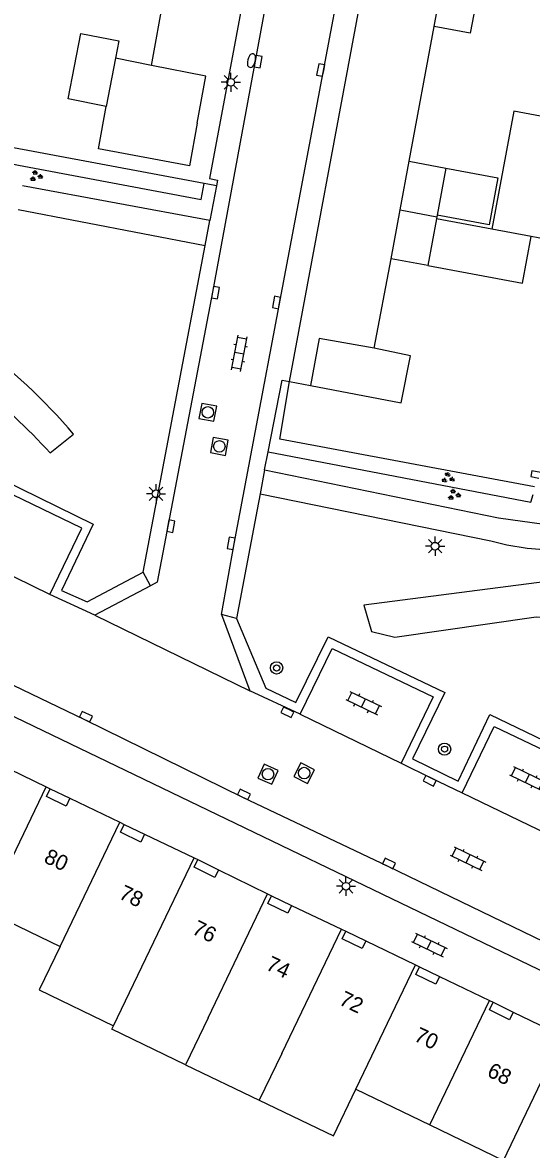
# Model space of a CAD drawing. Extents: x 124000 to 128010, y 398999 to 403000.
# Drawn here: x 126747.5 to 126780.7, y 399359.3 to 399432.8 of the extents above; entities that cross this region are included whole.
import ezdxf

# ---------------------------------------------------------------- set-up
doc = ezdxf.new("R2010")
doc.units = 0
for name, color, linetype in [('gg-afsc-hekwerk', 7, 'Continuous'), ('gg-afsc-muur', 7, 'Continuous'), ('gg-anno-huisnummerreeks BGT', 7, 'Continuous'), ('gg-bbg-bijgebouw', 7, 'Continuous'), ('gg-bbg-gedigitaliseerde bebouwing', 7, 'Continuous'), ('gg-bbg-hoofdgebouw', 7, 'Continuous'), ('gg-bbg-luifel en loopbrug', 7, 'Continuous'), ('gg-bbg-onder overbouw', 7, 'Continuous'), ('gg-bbg-pand overbouw', 7, 'Continuous'), ('gg-bbg-tussenscheiding', 7, 'Continuous'), ('gg-knt-verharding', 7, 'Continuous'), ('gg-knt-verharding nz', 7, 'Continuous'), ('gt-grn-groengrens', 7, 'Continuous'), ('gt-grn-vlakafsluiter', 7, 'Continuous'), ('gt-grn-weggrens', 7, 'Continuous'), ('gt-symb-boom', 7, 'Continuous'), ('gt-symb-brandkraan', 7, 'Continuous'), ('gt-symb-groenvak', 7, 'Continuous'), ('gt-symb-klinker verharding', 7, 'Continuous'), ('gt-symb-kolk', 7, 'Continuous'), ('gt-symb-lichtmast', 7, 'Continuous'), ('gt-symb-rioolschacht', 7, 'Continuous')]:
    doc.layers.add(name, color=color, linetype=linetype)

# ---------------------------------------------------------------- blocks, each defined once
blk = doc.blocks.new('gt0-KOLK')
at = {"layer": 'gt-symb-kolk'}
blk.add_lwpolyline([(0, 0), (0.375, 0), (0.375, 0.4), (-0.375, 0.4), (-0.375, 0), (0, 0)], dxfattribs=at)
blk = doc.blocks.new('gt0-GRVAK')
at = {"layer": 'gt-symb-groenvak'}
for p, q in [((-0.11, 0.189), (-0.228, 0.24)), ((-0.182, 0.153), (0.088, 0.153)), ((-0.091, 0.211), (-0.156, 0.322)), ((-0.047, 0.214), (-0.047, 0.393)), ((-0.004, 0.211), (0.061, 0.322)), ((0.015, 0.189), (0.133, 0.24)), ((0.262, -0.052), (0.197, 0.059)), ((0.305, -0.049), (0.305, 0.13)), ((0.349, -0.052), (0.414, 0.059)), ((-0.245, -0.228), (-0.363, -0.177)), ((-0.318, -0.264), (-0.047, -0.264)), ((-0.226, -0.206), (-0.291, -0.095)), ((-0.183, -0.203), (-0.183, -0.024)), ((-0.139, -0.206), (-0.074, -0.095)), ((-0.12, -0.228), (-0.002, -0.177)), ((0.243, -0.074), (0.125, -0.023)), ((0.17, -0.11), (0.441, -0.11)), ((0.368, -0.074), (0.486, -0.023))]:
    blk.add_line(p, q, dxfattribs=at)
blk = doc.blocks.new('gt0-LMAST')
at = {"layer": 'gt-symb-lichtmast'}
for p, q in [((-0.182, 0.173), (-0.447, 0.438)), ((-0.005, 0.246), (-0.005, 0.621)), ((0.172, 0.173), (0.437, 0.438)), ((-0.255, -0.004), (-0.63, -0.004)), ((-0.182, -0.181), (-0.447, -0.446)), ((-0.005, -0.254), (-0.005, -0.629)), ((0.437, -0.446), (0.172, -0.181)), ((0.245, -0.004), (0.62, -0.004))]:
    blk.add_line(p, q, dxfattribs=at)
blk.add_circle((-0.005, -0.004), 0.25, dxfattribs=at)
blk = doc.blocks.new('gt0-BR')
at = {"layer": 'gt-symb-brandkraan'}
for centre, radius, start, end in [((-0.244, 0), 0.206, 107.56694, 252.43307), ((0.599, -2.664), 3, 106.89205, 107.56694), ((0, -0.691), 0.938, 73.10799, 106.89205), ((-0.599, -2.664), 3, 72.43309, 73.10799), ((0.244, 0), 0.206, 287.56695, 72.43309), ((0.599, 2.664), 3, 252.43307, 253.10797), ((0, 0.691), 0.938, 253.10797, 286.89206), ((-0.599, 2.664), 3, 286.89206, 287.56695)]:
    blk.add_arc(centre, radius, start, end, dxfattribs=at)
blk = doc.blocks.new('gt0-RS')
at = {"layer": 'gt-symb-rioolschacht'}
blk.add_lwpolyline([(-0.5, -0.5), (0.5, -0.5), (0.5, 0.5), (-0.5, 0.5)], close=True, dxfattribs=at)
blk.add_circle((0, 0), 0.375, dxfattribs=at)
blk = doc.blocks.new('gt0-KL1')
at = {"layer": 'gt-symb-klinker verharding'}
for p, q in [((-1.15, 0.3), (1.15, 0.3)), ((-1, -0.3), (-1, 0.3)), ((-0.5, 0.3), (-0.5, 0.45)), ((0, -0.3), (0, 0.3)), ((0.5, 0.3), (0.5, 0.45)), ((1, -0.3), (1, 0.3)), ((-1.15, -0.3), (1.15, -0.3)), ((-0.5, -0.45), (-0.5, -0.3)), ((0.5, -0.45), (0.5, -0.3))]:
    blk.add_line(p, q, dxfattribs=at)
blk = doc.blocks.new('gt0-BOOM')
at = {"layer": 'gt-symb-boom'}
for radius in [0.4, 0.2]:
    blk.add_circle((0, 0), radius, dxfattribs=at)

msp = doc.modelspace()

# ---------------------------------------------------------------- linework, layer by layer
at = {"layer": 'gg-afsc-hekwerk'}
for p, q in [((126759.296, 399422.265), (126743.3, 399425.243)), ((126759.537, 399422.22), (126759.296, 399422.265)), ((126764.251, 399405.594), (126764.869, 399409.342)), ((126764.869, 399409.342), (126766.234, 399409.083)), ((126780.861, 399402.485), (126764.251, 399405.594))]:
    msp.add_line(p, q, dxfattribs=at)
at = {"layer": 'gg-afsc-muur'}
for p, q in [((126755.863, 399429.967), (126756.932, 399435.776)), ((126772.682, 399423.715), (126774.315, 399432.503)), ((126770.403, 399411.531), (126771.5, 399417.353))]:
    msp.add_line(p, q, dxfattribs=at)
at = {"layer": 'gg-bbg-bijgebouw'}
for p, q in [((126774.315, 399432.503), (126774.907, 399435.689)), ((126753.516, 399430.431), (126752.904, 399427.292)), ((126755.863, 399429.967), (126753.516, 399430.431)), ((126772.092, 399420.538), (126772.682, 399423.715)), ((126772.682, 399423.715), (126775.083, 399423.268)), ((126775.083, 399423.268), (126774.512, 399420.193)), ((126771.5, 399417.353), (126772.092, 399420.538)), ((126774.467, 399419.949), (126773.901, 399416.907)), ((126774.493, 399420.092), (126774.467, 399419.949)), ((126774.512, 399420.193), (126774.493, 399420.092)), ((126773.901, 399416.907), (126771.5, 399417.353))]:
    msp.add_line(p, q, dxfattribs=at)
for points in [[(126777.264, 399435.25), (126776.672, 399432.065), (126774.315, 399432.503)], [(126758.845, 399426.199), (126759.421, 399429.26), (126755.863, 399429.967)], [(126758.845, 399426.199), (126758.347, 399423.416), (126752.403, 399424.528), (126752.904, 399427.292)], [(126770.403, 399411.531), (126766.81, 399412.162), (126766.234, 399409.083)], [(126766.234, 399409.083), (126772.169, 399407.965), (126772.77, 399411.02), (126770.403, 399411.531)]]:
    msp.add_lwpolyline(points, dxfattribs=at)
at = {"layer": 'gg-bbg-gedigitaliseerde bebouwing'}
for p, q in [((126745.104, 399374.822), (126749.914, 399372.501)), ((126758.082, 399364.79), (126762.903, 399362.478)), ((126769.197, 399363.2), (126774.034, 399360.867)), ((126774.034, 399360.867), (126778.844, 399358.547))]:
    msp.add_line(p, q, dxfattribs=at)
for points in [[(126749.914, 399372.501), (126748.537, 399369.675), (126753.381, 399367.314)], [(126758.082, 399364.79), (126753.276, 399367.095), (126753.381, 399367.314)], [(126762.903, 399362.478), (126767.738, 399360.159), (126769.197, 399363.2)]]:
    msp.add_lwpolyline(points, dxfattribs=at)
at = {"layer": 'gg-bbg-hoofdgebouw'}
for p, q in [((126745.737, 399384.484), (126748.986, 399382.916)), ((126748.986, 399382.916), (126749.253, 399382.787)), ((126750.546, 399382.163), (126753.797, 399380.6)), ((126753.797, 399380.6), (126754.09, 399380.459)), ((126755.399, 399379.815), (126758.642, 399378.284)), ((126758.642, 399378.284), (126758.889, 399378.167)), ((126760.235, 399377.497), (126763.438, 399375.938)), ((126763.438, 399375.938), (126763.707, 399375.807)), ((126765, 399375.18), (126768.264, 399373.627)), ((126768.264, 399373.627), (126768.539, 399373.496)), ((126769.859, 399372.86), (126773.084, 399371.305)), ((126773.084, 399371.305), (126773.363, 399371.171)), ((126774.661, 399370.539), (126777.915, 399368.983)), ((126777.915, 399368.983), (126778.17, 399368.861)), ((126779.462, 399368.217), (126782.707, 399366.649))]:
    msp.add_line(p, q, dxfattribs=at)
msp.add_lwpolyline([(126782.019, 399410.798), (126781.985, 399410.597), (126782.599, 399410.494), (126781.275, 399403.414), (126780.685, 399403.525), (126780.613, 399403.142), (126781.149, 399403.043)], dxfattribs=at)
at = {"layer": 'gg-bbg-luifel en loopbrug'}
for p, q in [((126778.082, 399419.277), (126774.467, 399419.949)), ((126780.641, 399418.802), (126778.082, 399419.277)), ((126781.549, 399418.633), (126780.641, 399418.802))]:
    msp.add_line(p, q, dxfattribs=at)
for points in [[(126752.904, 399427.292), (126750.425, 399427.775), (126751.259, 399432.055), (126753.738, 399431.571), (126753.516, 399430.431)], [(126782.989, 399426.328), (126779.513, 399426.974), (126778.082, 399419.277)], [(126775.083, 399423.268), (126778.469, 399422.634), (126777.894, 399419.56), (126774.512, 399420.193)], [(126773.901, 399416.907), (126780.076, 399415.759), (126780.641, 399418.802)]]:
    msp.add_lwpolyline(points, dxfattribs=at)
at = {"layer": 'gg-bbg-onder overbouw'}
for points in [[(126750.546, 399382.163), (126750.303, 399381.658), (126749.005, 399382.274), (126749.253, 399382.787)], [(126755.399, 399379.815), (126755.16, 399379.309), (126753.847, 399379.954), (126754.09, 399380.459)], [(126760.235, 399377.497), (126759.99, 399376.993), (126758.65, 399377.661), (126758.889, 399378.167)], [(126765, 399375.18), (126764.759, 399374.674), (126763.462, 399375.303), (126763.707, 399375.807)], [(126769.859, 399372.86), (126769.616, 399372.356), (126768.298, 399372.99), (126768.539, 399373.496)], [(126774.661, 399370.539), (126774.419, 399370.034), (126773.124, 399370.676), (126773.363, 399371.171)], [(126779.462, 399368.217), (126779.218, 399367.713), (126777.928, 399368.356), (126778.17, 399368.861)]]:
    msp.add_lwpolyline(points, dxfattribs=at)
at = {"layer": 'gg-bbg-pand overbouw'}
for p, q in [((126749.253, 399382.787), (126750.546, 399382.163)), ((126754.09, 399380.459), (126755.399, 399379.815)), ((126758.889, 399378.167), (126760.235, 399377.497)), ((126763.707, 399375.807), (126765, 399375.18)), ((126768.539, 399373.496), (126769.859, 399372.86)), ((126773.363, 399371.171), (126774.661, 399370.539)), ((126778.17, 399368.861), (126779.462, 399368.217))]:
    msp.add_line(p, q, dxfattribs=at)
at = {"layer": 'gg-bbg-tussenscheiding'}
for p, q in [((126772.092, 399420.538), (126774.493, 399420.092)), ((126745.104, 399374.822), (126748.986, 399382.916)), ((126749.914, 399372.501), (126753.797, 399380.6)), ((126753.381, 399367.314), (126758.642, 399378.284)), ((126759.56, 399367.849), (126763.438, 399375.938)), ((126764.379, 399365.524), (126768.264, 399373.627)), ((126769.197, 399363.2), (126773.084, 399371.305)), ((126774.034, 399360.867), (126777.915, 399368.983)), ((126759.56, 399367.849), (126758.082, 399364.79)), ((126778.844, 399358.547), (126782.707, 399366.649)), ((126764.379, 399365.524), (126762.903, 399362.478))]:
    msp.add_line(p, q, dxfattribs=at)
at = {"layer": 'gg-knt-verharding'}
for p, q in [((126764.869, 399409.342), (126772.196, 399448.649)), ((126759.676, 399419.841), (126747.45, 399422.1)), ((126760.109, 399422.115), (126759.676, 399419.841)), ((126760.178, 399422.478), (126760.109, 399422.115)), ((126747.162, 399420.564), (126759.366, 399418.211)), ((126759.366, 399418.211), (126759.676, 399419.841)), ((126755.313, 399396.923), (126759.366, 399418.211)), ((126763.244, 399403.591), (126763.476, 399404.764)), ((126763.244, 399403.591), (126762.957, 399402.012)), ((126762.957, 399402.012), (126762.772, 399400.995)), ((126762.957, 399402.012), (126778.011, 399398.964)), ((126762.772, 399400.995), (126761.417, 399393.9)), ((126755.792, 399396.019), (126752.168, 399394.1)), ((126752.168, 399394.1), (126749.234, 399395.466)), ((126760.439, 399394.142), (126762.278, 399389.174)), ((126765.568, 399387.647), (126762.278, 399389.174))]:
    msp.add_line(p, q, dxfattribs=at)
for points in [[(126775.653, 399500), (126765.447, 399445.474), (126759.845, 399415.181), (126756.229, 399396.251), (126755.792, 399396.019)], [(126760.439, 399394.142), (126761.261, 399398.757), (126769.917, 399444.619), (126780.221, 399500)], [(126764.815, 399450.113), (126759.646, 399422.595), (126760.178, 399422.478)], [(126763.476, 399404.764), (126764.4, 399409.435), (126764.869, 399409.342)], [(126733.364, 399403.828), (126739.268, 399400.942), (126741.399, 399405.255), (126752.07, 399400.042), (126750, 399395.722), (126751.665, 399394.968), (126755.313, 399396.923)], [(126749.234, 399395.466), (126751.325, 399399.781), (126741.663, 399404.434), (126739.549, 399400.172)], [(126763.244, 399403.591), (126778.515, 399400.461), (126781.501, 399400.035)], [(126799.781, 399363.959), (126799.077, 399362.335), (126733.797, 399393.782), (126717.787, 399401.538)], [(126761.417, 399393.9), (126763.322, 399389.338), (126765.294, 399388.404)], [(126765.294, 399388.404), (126767.396, 399392.703), (126774.998, 399389.069), (126772.909, 399384.739), (126775.87, 399383.28), (126777.94, 399387.639), (126785.625, 399383.937), (126783.52, 399379.591), (126788.26, 399377.329), (126790.239, 399381.72)], [(126765.568, 399387.647), (126767.666, 399391.94), (126774.247, 399388.776), (126772.153, 399384.459)], [(126776.137, 399382.521), (126778.228, 399386.845), (126784.835, 399383.686), (126782.811, 399379.307)], [(126772.153, 399384.459), (126774.102, 399383.488), (126776.137, 399382.521)]]:
    msp.add_lwpolyline(points, dxfattribs=at)
msp.add_arc((126782.059, 399412.991), 14.6, 253.90133, 270.82656, dxfattribs=at)
at = {"layer": 'gg-knt-verharding nz'}
for p, q in [((126749.234, 399395.466), (126739.549, 399400.172)), ((126765.568, 399387.647), (126772.153, 399384.459)), ((126776.137, 399382.521), (126782.811, 399379.307))]:
    msp.add_line(p, q, dxfattribs=at)
msp.add_lwpolyline([(126734.604, 399395.411), (126751.502, 399387.311), (126761.805, 399382.244), (126771.281, 399377.73), (126799.781, 399363.959)], dxfattribs=at)
at = {"layer": 'gt-grn-groengrens'}
msp.add_line((126749.246, 399404.689), (126750.783, 399405.908), dxfattribs=at)
for points in [[(126743.3, 399425.243), (126743.109, 399424.219), (126759.102, 399421.222), (126759.296, 399422.265)], [(126763.476, 399404.764), (126780.63, 399401.48), (126780.764, 399401.976)], [(126781.658, 399396.312), (126769.72, 399394.751), (126770.225, 399393.046), (126771.742, 399392.679), (126780.97, 399394.008), (126782.964, 399393.822), (126784.646, 399392.914), (126788.353, 399389.703)]]:
    msp.add_lwpolyline(points, dxfattribs=at)
for centre, radius, start, end in [((126721.882, 399381.345), 37.929, 40.36159, 66.92821), ((126719.277, 399377.528), 40.446, 42.18671, 60.79203)]:
    msp.add_arc(centre, radius, start, end, dxfattribs=at)
at = {"layer": 'gt-grn-vlakafsluiter'}
msp.add_line((126760.109, 399422.115), (126759.537, 399422.22), dxfattribs=at)
at = {"layer": 'gt-grn-weggrens'}
for p, q in [((126755.792, 399396.019), (126755.313, 399396.923)), ((126752.168, 399394.1), (126762.278, 399389.174)), ((126761.417, 399393.9), (126760.439, 399394.142))]:
    msp.add_line(p, q, dxfattribs=at)

# ---------------------------------------------------------------- block references
at = {"layer": 'gt-symb-boom'}
for p in [(126764.033, 399390.666), (126774.993, 399385.368)]:
    msp.add_blockref('gt0-BOOM', p, dxfattribs=at)
at = {"layer": 'gt-symb-brandkraan', "rotation": 75.46349079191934}
msp.add_blockref('gt0-BR', (126762.389, 399430.276), dxfattribs=at)
at = {"layer": 'gt-symb-groenvak'}
for p in [(126748.32, 399422.749), (126775.598, 399401.962)]:
    msp.add_blockref('gt0-GRVAK', p, dxfattribs=at)
at = {"layer": 'gt-symb-groenvak', "rotation": -10.602058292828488}
msp.add_blockref('gt0-GRVAK', (126775.195, 399403.048), dxfattribs=at)
at = {"layer": 'gt-symb-klinker verharding'}
for p, rotation in [((126761.597, 399411.189), 79.39794170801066), ((126769.709, 399388.37), -25.667875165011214), ((126780.394, 399383.465), -25.667875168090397), ((126776.522, 399378.223), -25.771105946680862), ((126773.991, 399372.596), -25.771105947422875)]:
    msp.add_blockref('gt0-KL1', p, dxfattribs=dict(at, rotation=rotation))
at = {"layer": 'gt-symb-kolk'}
for p, rotation in [((126762.63, 399430.242), -100.54573436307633), ((126767.105, 399429.625), 79.3416384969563), ((126759.845, 399415.181), -100.48938981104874), ((126764.215, 399414.462), 79.45426563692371), ((126756.93, 399399.949), -100.60205829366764), ((126761.261, 399398.757), 79.92566726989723), ((126751.502, 399387.311), -25.591424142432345), ((126764.826, 399387.953), 154.2288940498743), ((126774.102, 399383.488), 153.51182146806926), ((126761.805, 399382.244), -25.8476102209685), ((126771.281, 399377.73), -25.71951295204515)]:
    msp.add_blockref('gt0-KOLK', p, dxfattribs=dict(at, rotation=rotation))
at = {"layer": 'gt-symb-lichtmast'}
for p in [(126761.045, 399428.866), (126756.167, 399402.026), (126774.381, 399398.612), (126768.563, 399376.432)]:
    msp.add_blockref('gt0-LMAST', p, dxfattribs=at)
at = {"layer": 'gt-symb-rioolschacht'}
for p, rotation in [((126759.544, 399407.335), 79.21838326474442), ((126760.293, 399405.116), 79.21838326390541), ((126763.467, 399383.736), 65.79315601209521), ((126765.828, 399383.808), 63.12746100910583)]:
    msp.add_blockref('gt0-RS', p, dxfattribs=dict(at, rotation=rotation))

# ---------------------------------------------------------------- texts
at = {"layer": 'gg-anno-huisnummerreeks BGT'}
for s, rotation, p in [('80', 334.3, (126748.779, 399378.02)), ('78', 334.7, (126753.668, 399375.656)), ('76', 334, (126758.446, 399373.365)), ('74', 334.5, (126763.263, 399371.024)), ('72', 334.3, (126768.036, 399368.743)), ('70', 334.5, (126772.93, 399366.378)), ('68', 334.2, (126777.699, 399364.071))]:
    msp.add_text(s, height=1, rotation=rotation, dxfattribs=at).set_placement(p)

doc.saveas('drawing.dxf')
